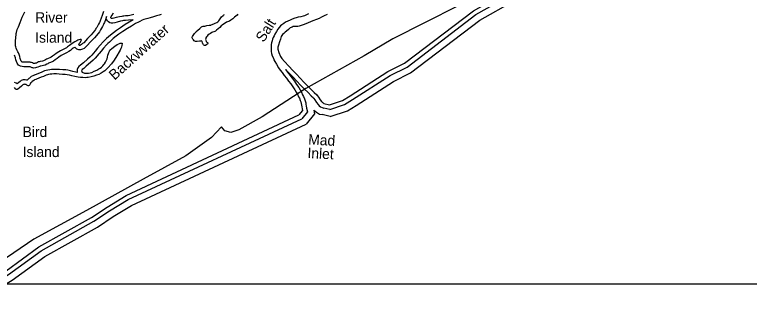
# Model space of a CAD drawing. Extents: x 2104537 to 2336408, y 34176 to 229611.
# Drawn here: x 2139980 to 2150616, y 37010 to 41128 of the extents above; entities that cross this region are included whole.
import ezdxf

# ---------------------------------------------------------------- set-up
doc = ezdxf.new("R2010")
doc.units = 0
for name, color, linetype in [('Exist Boundary Political CountyLine', 7, 'Continuous'), ('Exist Hydrographic Buffer Line', 7, 'Continuous'), ('Exist Hydrographic Creek Single Shore', 7, 'Continuous'), ('Exist Hydrographic Inlet Label', 7, 'Continuous'), ('Exist Hydrographic Island Label', 7, 'Continuous'), ('Exist Hydrographic Island Shore', 7, 'Continuous'), ('Exist Hydrographic Lake Shore', 7, 'Continuous'), ('Map Preparation Inset Cut Line', 7, 'Continuous'), ('Old_Level_32', 7, 'Continuous')]:
    doc.layers.add(name, color=color, linetype=linetype)

msp = doc.modelspace()

# ---------------------------------------------------------------- linework, layer by layer
at = {"layer": 'Exist Boundary Political CountyLine'}
msp.add_lwpolyline([(2150704, 43177), (2150010, 42891), (2149585, 42734), (2149078, 42559), (2148419, 42255), (2147586, 41865), (2146869, 41497), (2145453, 40780), (2145039, 40535), (2144194, 40062), (2143565, 39648), (2143227, 39461), (2143110, 39426), (2143023, 39450), (2142976, 39508), (2142831, 39351), (2142458, 39088), (2141840, 38750), (2141018, 38295), (2140255, 37881), (2139280, 37214)], dxfattribs=at)
at = {"layer": 'Exist Hydrographic Buffer Line'}
for points in [[(2145416, 40247), (2145660, 40369), (2146658, 41131), (2147666, 41699), (2149090, 42351), (2149952, 42638), (2151907, 43247)], [(2141694, 41054), (2141637, 41020), (2141578, 40984), (2141510, 40938), (2141452, 40898), (2141410, 40868), (2141365, 40831), (2141310, 40782), (2141285, 40760), (2141261, 40737), (2141218, 40688), (2141180, 40644), (2141143, 40599)], [(2141308, 41100), (2141293, 41055), (2141278, 41015), (2141273, 41001), (2141266, 40985), (2141251, 40958), (2141236, 40931), (2141224, 40909), (2141206, 40880)], [(2141694, 41054), (2141628, 41047), (2141586, 41045), (2141565, 41044), (2141557, 41043), (2141542, 41040), (2141511, 41033), (2141465, 41022), (2141432, 41012), (2141401, 41006), (2141379, 41006), (2141356, 41011), (2141337, 41023), (2141322, 41037), (2141306, 41069), (2141308, 41100)], [(2141206, 40880), (2141188, 40856), (2141134, 40795), (2141082, 40738), (2141026, 40676), (2141007, 40659), (2140985, 40641), (2140962, 40628), (2140935, 40618), (2140910, 40619), (2140880, 40628), (2140850, 40657), (2140848, 40655), (2140828, 40642), (2140813, 40632), (2140786, 40609), (2140765, 40595), (2140730, 40577), (2140672, 40546), (2140654, 40536), (2140619, 40513), (2140596, 40496), (2140568, 40474), (2140541, 40455), (2140524, 40448), (2140482, 40431)], [(2140482, 40431), (2140470, 40425), (2140460, 40419), (2140447, 40411), (2140423, 40399), (2140397, 40392), (2140361, 40385), (2140352, 40384), (2140350, 40383), (2140337, 40377), (2140317, 40367), (2140298, 40362), (2140282, 40359), (2140259, 40355), (2140244, 40359), (2140231, 40361), (2140213, 40370), (2140205, 40373), (2140201, 40373), (2140199, 40374), (2140174, 40374), (2140141, 40374), (2140113, 40374), (2140089, 40377), (2140066, 40381), (2140035, 40399), (2140014, 40426), (2139998, 40476), (2139990, 40505), (2139979, 40543)], [(2141143, 40599), (2141123, 40571), (2141099, 40544), (2141073, 40519), (2141036, 40486), (2140974, 40434), (2140935, 40399), (2140910, 40377), (2140896, 40357), (2140883, 40333), (2140885, 40293)], [(2140885, 40293), (2140864, 40298), (2140824, 40307), (2140788, 40315), (2140749, 40324), (2140719, 40328), (2140676, 40330), (2140630, 40335), (2140586, 40336), (2140545, 40336), (2140514, 40334), (2140487, 40331), (2140458, 40327), (2140435, 40321), (2140414, 40314), (2140371, 40295), (2140341, 40284), (2140303, 40269), (2140268, 40255), (2140263, 40253), (2140241, 40244), (2140220, 40233), (2140193, 40211), (2140183, 40203), (2140167, 40188), (2140161, 40181), (2140151, 40183), (2140131, 40188), (2140102, 40184), (2140075, 40175), (2140059, 40162), (2140038, 40146), (2140016, 40127), (2140002, 40136), (2139978, 40149)], [(2143899, 40335), (2144012, 40223), (2144065, 40165), (2144118, 40108), (2144173, 40054), (2144227, 40001), (2144271, 39956), (2144305, 39923), (2144312, 39914), (2144324, 39897), (2144350, 39857), (2144373, 39831), (2144390, 39811), (2144407, 39797), (2144431, 39783), (2144455, 39778)], [(2143899, 40335), (2143998, 40208), (2144029, 40167), (2144062, 40120), (2144093, 40074), (2144114, 40041), (2144133, 40006), (2144149, 39971), (2144162, 39945), (2144176, 39911), (2144185, 39883), (2144193, 39855), (2144197, 39830), (2144201, 39808), (2144207, 39776), (2144217, 39722), (2144136, 39623)], [(2144544, 39757), (2144756, 39828), (2144871, 39899), (2145416, 40247)], [(2144544, 39757), (2144455, 39778)], [(2139409, 37079), (2139423, 37094), (2139891, 37367), (2140364, 37712), (2141128, 38140), (2141353, 38290), (2141623, 38456), (2144136, 39623)]]:
    msp.add_lwpolyline(points, dxfattribs=at)
at = {"layer": 'Exist Hydrographic Creek Single Shore'}
for points in [[(2145384, 40305), (2145625, 40425), (2146622, 41186), (2147636, 41757), (2149066, 42412), (2149932, 42701), (2151889, 43310)], [(2145465, 40162), (2145712, 40285), (2146712, 41049), (2147710, 41611), (2149126, 42260), (2149982, 42545), (2151935, 43152)], [(2142102, 41132), (2142073, 41120), (2142035, 41110), (2141990, 41098), (2141943, 41084), (2141907, 41074), (2141869, 41063), (2141850, 41057), (2141825, 41048), (2141790, 41032), (2141771, 41021), (2141729, 40999), (2141671, 40964), (2141613, 40929), (2141547, 40884), (2141489, 40844), (2141450, 40816), (2141408, 40782), (2141354, 40733), (2141329, 40712), (2141308, 40692), (2141268, 40646), (2141230, 40601), (2141202, 40569)], [(2143213, 41137), (2143200, 41123), (2143182, 41107), (2143162, 41091), (2143137, 41070), (2143111, 41047), (2143091, 41035), (2143075, 41029), (2143062, 41024), (2143047, 41018), (2143029, 41007), (2143003, 40989), (2142986, 40977), (2142971, 40965), (2142951, 40944), (2142927, 40923), (2142903, 40903), (2142887, 40891), (2142879, 40887), (2142865, 40882), (2142843, 40874), (2142833, 40870), (2142815, 40858), (2142795, 40844), (2142777, 40830), (2142768, 40819), (2142758, 40808), (2142749, 40794), (2142746, 40782), (2142744, 40770), (2142746, 40760), (2142752, 40742), (2142758, 40734), (2142764, 40730), (2142773, 40724), (2142776, 40720), (2142776, 40714), (2142774, 40709), (2142772, 40704), (2142748, 40686), (2142742, 40684), (2142736, 40682), (2142728, 40683), (2142718, 40688), (2142713, 40691), (2142708, 40700), (2142704, 40708), (2142700, 40720), (2142694, 40738), (2142690, 40744), (2142682, 40748), (2142668, 40747), (2142656, 40746), (2142620, 40739), (2142608, 40739), (2142599, 40742), (2142590, 40746), (2142580, 40751), (2142568, 40763), (2142557, 40776), (2142552, 40783), (2142550, 40791), (2142551, 40803), (2142554, 40811), (2142564, 40827), (2142585, 40856), (2142601, 40874), (2142609, 40884), (2142633, 40904), (2142659, 40928), (2142673, 40942), (2142685, 40951), (2142695, 40956)], [(2142695, 40956), (2142709, 40960), (2142735, 40964), (2142763, 40970), (2142795, 40975), (2142818, 40978), (2142827, 40981), (2142861, 40996), (2142883, 41006), (2142907, 41017), (2142921, 41026), (2142935, 41041), (2142955, 41067), (2142976, 41097), (2142997, 41117), (2143008, 41127), (2143018, 41133)], [(2144234, 41139), (2144204, 41125), (2144178, 41114), (2144156, 41107), (2144125, 41098), (2144084, 41090), (2144056, 41083), (2144034, 41078), (2143999, 41064), (2143966, 41050), (2143933, 41034), (2143902, 41018), (2143877, 41003), (2143864, 40992), (2143847, 40980), (2143830, 40965), (2143809, 40944), (2143789, 40918), (2143769, 40885), (2143747, 40845), (2143736, 40823), (2143724, 40798), (2143713, 40773), (2143706, 40752), (2143699, 40722), (2143694, 40696), (2143691, 40669), (2143691, 40640), (2143692, 40617), (2143694, 40598), (2143700, 40567), (2143710, 40535)], [(2144504, 41132), (2144462, 41114), (2144424, 41093), (2144387, 41074), (2144349, 41057), (2144297, 41037), (2144231, 41009), (2144171, 40985), (2144127, 40972), (2144099, 40964), (2144077, 40958), (2144061, 40956), (2144035, 40956), (2144011, 40955), (2143995, 40950), (2143981, 40944), (2143969, 40938), (2143943, 40914), (2143915, 40891), (2143895, 40875), (2143877, 40858), (2143859, 40842), (2143849, 40828), (2143840, 40812), (2143827, 40776), (2143812, 40734), (2143798, 40687), (2143792, 40659), (2143791, 40644), (2143792, 40630), (2143802, 40582)], [(2141518, 40637), (2141508, 40616), (2141492, 40590), (2141459, 40534), (2141419, 40468), (2141383, 40418), (2141331, 40360), (2141299, 40328), (2141286, 40317), (2141263, 40301), (2141230, 40281), (2141197, 40265), (2141163, 40251), (2141124, 40237), (2141089, 40229), (2141044, 40221), (2141027, 40218), (2141004, 40216), (2140968, 40217), (2140932, 40220), (2140898, 40224), (2140850, 40234), (2140809, 40244), (2140774, 40251), (2140738, 40260), (2140713, 40262), (2140671, 40265), (2140626, 40269), (2140585, 40271), (2140548, 40271), (2140520, 40269), (2140496, 40266), (2140472, 40262), (2140453, 40258), (2140438, 40252), (2140396, 40234), (2140364, 40223), (2140328, 40209), (2140294, 40194), (2140288, 40192), (2140268, 40184), (2140256, 40178), (2140234, 40160), (2140226, 40154), (2140216, 40144), (2140210, 40136), (2140203, 40124), (2140198, 40113), (2140195, 40107), (2140188, 40102), (2140182, 40100), (2140174, 40100), (2140167, 40103), (2140158, 40109), (2140144, 40118), (2140137, 40119), (2140128, 40121), (2140116, 40120), (2140107, 40117), (2140100, 40111), (2140080, 40095), (2140050, 40070), (2140028, 40051), (2140016, 40046), (2140009, 40044), (2140004, 40045), (2140000, 40048), (2139994, 40055), (2139978, 40073)], [(2141202, 40569), (2141195, 40559), (2141175, 40531), (2141147, 40499), (2141117, 40471), (2141079, 40437), (2141017, 40385), (2140979, 40350), (2140959, 40333), (2140951, 40322), (2140949, 40318), (2140950, 40309), (2140953, 40300), (2140955, 40297), (2140966, 40290), (2140982, 40285), (2140991, 40283), (2141010, 40281), (2141023, 40280), (2141051, 40282), (2141075, 40287), (2141095, 40293), (2141133, 40309), (2141170, 40327), (2141198, 40343), (2141217, 40355), (2141237, 40371), (2141255, 40389), (2141269, 40406), (2141279, 40419), (2141293, 40443), (2141309, 40472), (2141314, 40482), (2141317, 40491), (2141323, 40516), (2141330, 40544), (2141336, 40565), (2141342, 40582), (2141352, 40601), (2141359, 40614), (2141364, 40620), (2141388, 40640), (2141430, 40672), (2141466, 40695), (2141490, 40708), (2141505, 40714), (2141514, 40716), (2141528, 40718), (2141533, 40717), (2141536, 40714), (2141536, 40706), (2141533, 40686), (2141526, 40660), (2141518, 40637)], [(2144538, 39824), (2144728, 39887), (2144836, 39954), (2145384, 40305)], [(2144549, 39655), (2144798, 39738), (2144923, 39815), (2145465, 40162)], [(2139364, 37126), (2139382, 37146), (2139855, 37422), (2140329, 37767), (2141094, 38196), (2141318, 38345), (2141592, 38514), (2144095, 39677)], [(2144312, 39748), (2144321, 39694), (2144198, 39544)], [(2144312, 39748), (2144350, 39716), (2144395, 39690), (2144433, 39682)], [(2144549, 39655), (2144433, 39682)], [(2139475, 37010), (2139945, 37285), (2140418, 37629), (2141180, 38056), (2141407, 38207), (2141670, 38369), (2144198, 39544)]]:
    msp.add_lwpolyline(points, dxfattribs=at)
at = {"layer": 'Exist Hydrographic Island Shore'}
msp.add_line((2141157, 40927), (2141150, 40915), dxfattribs=at)
for points in [[(2139996, 40801), (2140000, 40837), (2140003, 40854), (2140006, 40869), (2140018, 40912), (2140033, 40953), (2140059, 41013), (2140089, 41093), (2140125, 41171)], [(2141264, 41172), (2141245, 41117), (2141231, 41077), (2141217, 41039), (2141212, 41027), (2141207, 41014), (2141193, 40989), (2141179, 40963), (2141167, 40943), (2141157, 40927)], [(2141707, 41129), (2141667, 41119), (2141648, 41115), (2141623, 41112), (2141583, 41110), (2141559, 41109), (2141547, 41108), (2141529, 41104), (2141497, 41097), (2141449, 41086), (2141415, 41076), (2141395, 41071), (2141387, 41071), (2141382, 41073), (2141377, 41076), (2141375, 41078), (2141373, 41082), (2141373, 41090), (2141377, 41100), (2141389, 41122), (2141410, 41156)], [(2141150, 40915), (2141137, 40897), (2141085, 40839), (2141034, 40782), (2140980, 40723), (2140964, 40709), (2140948, 40696), (2140934, 40688), (2140924, 40684), (2140920, 40684), (2140914, 40686), (2140910, 40690), (2140910, 40698), (2140913, 40704), (2140920, 40714), (2140932, 40730), (2140940, 40745), (2140944, 40756), (2140946, 40766), (2140942, 40770), (2140935, 40771), (2140926, 40770), (2140908, 40766), (2140896, 40760), (2140880, 40752), (2140850, 40734), (2140812, 40710), (2140792, 40697), (2140773, 40684), (2140746, 40661), (2140731, 40651), (2140700, 40635), (2140641, 40603), (2140620, 40592), (2140582, 40567), (2140556, 40549), (2140529, 40527), (2140509, 40513), (2140500, 40509), (2140455, 40491)], [(2140455, 40491), (2140439, 40483), (2140427, 40476), (2140415, 40468), (2140399, 40460), (2140382, 40456), (2140351, 40450), (2140336, 40448), (2140325, 40444), (2140309, 40436), (2140294, 40429), (2140283, 40426), (2140271, 40424), (2140261, 40422), (2140256, 40423), (2140251, 40424), (2140239, 40430), (2140223, 40436), (2140214, 40438), (2140205, 40440), (2140173, 40440), (2140141, 40439), (2140117, 40440), (2140099, 40442), (2140089, 40443), (2140079, 40450), (2140073, 40457), (2140061, 40495), (2140053, 40523), (2140041, 40565), (2140035, 40577), (2140028, 40592), (2140013, 40622), (2140002, 40645), (2139996, 40665), (2139994, 40676), (2139992, 40689), (2139990, 40716), (2139990, 40741), (2139996, 40801)]]:
    msp.add_lwpolyline(points, dxfattribs=at)
at = {"layer": 'Exist Hydrographic Lake Shore'}
for points in [[(2143710, 40535), (2143725, 40497), (2143734, 40477), (2143747, 40453), (2143770, 40411), (2143801, 40361), (2143825, 40327), (2143851, 40292), (2143883, 40250), (2143913, 40210), (2143946, 40168), (2143976, 40128), (2144009, 40082), (2144038, 40039), (2144057, 40008), (2144074, 39976), (2144090, 39942), (2144102, 39918), (2144114, 39888), (2144122, 39865), (2144129, 39841), (2144133, 39818), (2144137, 39796), (2144143, 39764), (2144147, 39740), (2144095, 39677)], [(2143802, 40582), (2143830, 40523), (2143850, 40493), (2143887, 40450), (2143947, 40382), (2144007, 40320), (2144059, 40268), (2144113, 40210), (2144165, 40154), (2144220, 40101), (2144274, 40047), (2144318, 40003), (2144354, 39967), (2144365, 39952), (2144378, 39934), (2144402, 39897), (2144423, 39874), (2144436, 39858), (2144444, 39851), (2144454, 39845), (2144538, 39824)]]:
    msp.add_lwpolyline(points, dxfattribs=at)
at = {"layer": 'Map Preparation Inset Cut Line'}
msp.add_lwpolyline([(2116896, 80446), (2116896, 37236), (2173491, 37236), (2173491, 50351), (2187500, 54766), (2187500, 55965), (2187500, 80447)], close=True, dxfattribs=at)

# ---------------------------------------------------------------- texts
at = {"layer": 'Exist Hydrographic Inlet Label'}
for s, p in [('Mad', (2144227, 39251)), ('Inlet', (2144216, 39055))]:
    msp.add_text(s, height=150, rotation=356.7807, dxfattribs=at).set_placement(p)
at = {"layer": 'Exist Hydrographic Island Label'}
for s, p in [('River', (2140277, 41013)), ('Island', (2140277, 40723)), ('Bird', (2140095, 39358)), ('Island', (2140095, 39068))]:
    msp.add_text(s, height=150, dxfattribs=at).set_placement(p)
at = {"layer": 'Old_Level_32'}
for s, rotation, p in [('Salt', 57.4353, (2143584, 40718)), ('Backwwater', 41.8682, (2141426, 40173))]:
    msp.add_text(s, height=150, rotation=rotation, dxfattribs=at).set_placement(p)

doc.saveas('drawing.dxf')
